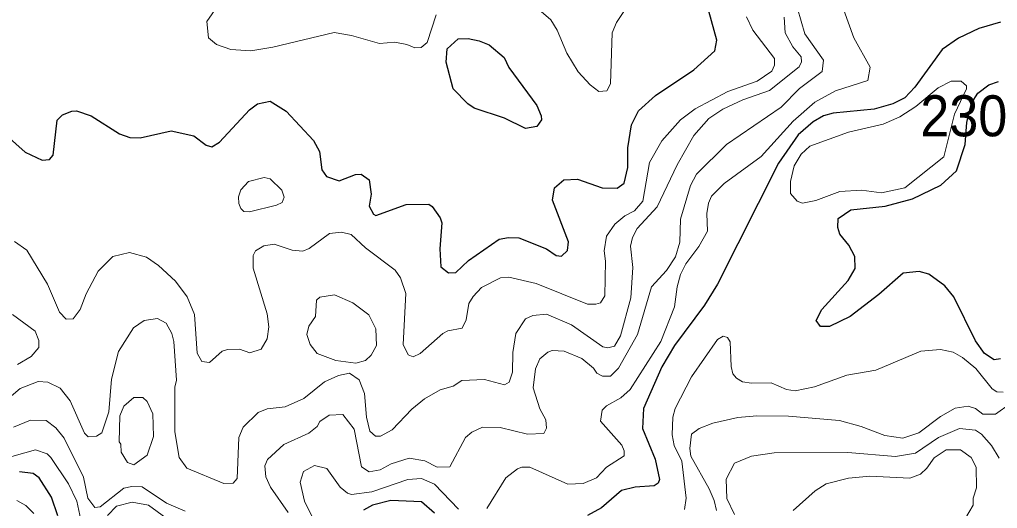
# Model space of a CAD drawing. Extents: x 673.6 to 698.9, y 7012 to 7040.1.
# Drawn here: x 675.914 to 677.82, y 7019.277 to 7020.23 of the extents above; entities that cross this region are included whole.
import ezdxf

# ---------------------------------------------------------------- set-up
doc = ezdxf.new("R2010")
doc.units = 0
doc.header["$LTSCALE"] = 0.032
doc.layers.add('1', color=7, linetype='Continuous', lineweight=25)
doc.layers.add('2', color=7, linetype='Continuous', lineweight=13)
doc.layers.add('21', color=7, linetype='Continuous')

msp = doc.modelspace()

# ---------------------------------------------------------------- linework, layer by layer
at = {"layer": '1'}
for points in [[(675.8758, 7020.0145), (675.9248, 7019.9712), (675.9575, 7019.9554), (675.9719, 7019.9572), (675.9792, 7019.9655), (675.9867, 7020.0339), (675.9975, 7020.0441), (676.0155, 7020.0515), (676.0249, 7020.052), (676.053, 7020.0418), (676.1087, 7020.007), (676.1289, 7019.9998), (676.149, 7019.999), (676.2094, 7020.0128), (676.2531, 7020.0033), (676.2776, 7019.985), (676.2883, 7019.9819), (676.3031, 7019.9908), (676.3619, 7020.0541), (676.3775, 7020.0656), (676.4023, 7020.0704), (676.4335, 7020.051), (676.4864, 7019.994), (676.4986, 7019.9727), (676.5026, 7019.9366), (676.5117, 7019.9241), (676.5365, 7019.9153), (676.5686, 7019.9279), (676.5797, 7019.9282), (676.5952, 7019.9172), (676.599, 7019.8894), (676.595, 7019.8659), (676.6037, 7019.8503), (676.6081, 7019.8479), (676.6672, 7019.8691), (676.7112, 7019.8699), (676.7178, 7019.8653), (676.7335, 7019.8431), (676.737, 7019.8334), (676.733, 7019.7829), (676.7346, 7019.748), (676.7499, 7019.7363), (676.7641, 7019.7369), (676.7889, 7019.76), (676.8483, 7019.8018), (676.8669, 7019.805), (676.887, 7019.8041), (676.9411, 7019.7827), (676.9594, 7019.7699), (676.9701, 7019.7686), (676.9818, 7019.7797), (676.9834, 7019.7962), (676.9526, 7019.8775), (676.9566, 7019.9019), (676.9744, 7019.9176), (677.0013, 7019.9184), (677.0493, 7019.902), (677.0783, 7019.9014), (677.0925, 7019.9108), (677.0994, 7019.9414), (677.0996, 7019.98), (677.1066, 7020.0248), (677.1202, 7020.0518), (677.1533, 7020.0817), (677.2281, 7020.1318), (677.2692, 7020.1688), (677.2727, 7020.1896), (677.2573, 7020.2463)], [(677.826, 7020.2247), (677.7836, 7020.2124), (677.7438, 7020.1932), (677.7123, 7020.1713), (677.6588, 7020.0983), (677.6393, 7020.0774), (677.6159, 7020.0654), (677.5794, 7020.055), (677.4996, 7020.0474), (677.4808, 7020.0419), (677.4607, 7020.0307), (677.4312, 7020.0052), (677.3929, 7019.95), (677.2741, 7019.7137), (677.2485, 7019.6727), (677.1904, 7019.5943), (677.1656, 7019.5527), (677.1299, 7019.4713), (677.1282, 7019.4324), (677.1528, 7019.3727), (677.1609, 7019.333)], [(677.8258, 7019.5682), (677.8132, 7019.5662), (677.7945, 7019.5785), (677.7772, 7019.6032), (677.7351, 7019.6891), (677.7172, 7019.7106), (677.6861, 7019.7334), (677.6672, 7019.7384), (677.6357, 7019.7357), (677.5887, 7019.6937), (677.533, 7019.6512), (677.4923, 7019.6311), (677.4747, 7019.6313), (677.4662, 7019.6432), (677.4777, 7019.6647), (677.5287, 7019.7212), (677.5423, 7019.7446), (677.5421, 7019.7676), (677.5302, 7019.7899), (677.5128, 7019.8117), (677.5087, 7019.8247), (677.5096, 7019.8418), (677.5338, 7019.859), (677.6009, 7019.866), (677.6542, 7019.8801), (677.7094, 7019.9069), (677.7397, 7019.9351), (677.757, 7019.9864), (677.7602, 7020.0289), (677.7689, 7020.0671), (677.7818, 7020.0863), (677.8029, 7020.1027), (677.8221, 7020.1091)], [(675.9884, 7019.262), (675.9761, 7019.2988), (675.9517, 7019.3362), (675.9399, 7019.345), (675.9136, 7019.3481)], [(677.1609, 7019.333), (677.1585, 7019.326), (677.1506, 7019.3208), (677.1135, 7019.3185), (677.0873, 7019.3116), (677.0479, 7019.2777)], [(676.7224, 7019.2672), (676.697, 7019.2895), (676.6376, 7019.2921), (676.6016, 7019.2832), (676.5844, 7019.2735)], [(677.0479, 7019.2777), (677.0208, 7019.2628)]]:
    msp.add_lwpolyline(points, dxfattribs=at)
msp.add_lwpolyline([(676.7995, 7020.0573), (676.7875, 7020.0655), (676.7588, 7020.0945), (676.7453, 7020.1465), (676.7469, 7020.1728), (676.7683, 7020.1919), (676.788, 7020.1928), (676.8097, 7020.1886), (676.8291, 7020.1805), (676.8583, 7020.1561), (676.8671, 7020.1366), (676.9221, 7020.0623), (676.9306, 7020.0424), (676.9308, 7020.0343), (676.9218, 7020.0213), (676.8998, 7020.0172), (676.859, 7020.0377)], close=True, dxfattribs=at)
at = {"layer": '2'}
for points in [[(676.3647, 7020.1691), (676.3256, 7020.1715), (676.2976, 7020.1809), (676.2818, 7020.1939), (676.2787, 7020.2257), (676.2993, 7020.2556)], [(677.4298, 7020.2513), (677.4441, 7020.202), (677.4807, 7020.1506), (677.4783, 7020.1283), (677.4337, 7020.0957), (677.3985, 7020.059), (677.2915, 7019.9862), (677.2331, 7019.9287), (677.2216, 7019.9062), (677.2021, 7019.8408), (677.2004, 7019.7961), (677.1923, 7019.7675), (677.1748, 7019.7409), (677.1452, 7019.7088), (677.1183, 7019.6161), (677.0813, 7019.5503), (677.0656, 7019.5345), (677.0499, 7019.5344), (677.0388, 7019.5403), (677.0321, 7019.55), (677.0095, 7019.5693), (676.975, 7019.5832), (676.952, 7019.5846), (676.9433, 7019.5814), (676.9279, 7019.5685), (676.9192, 7019.5491), (676.9146, 7019.5119), (676.9279, 7019.4706), (676.9393, 7019.4493), (676.9408, 7019.4335), (676.9356, 7019.4228), (676.904, 7019.4213), (676.8504, 7019.4343), (676.816, 7019.4351), (676.7952, 7019.4257), (676.7829, 7019.4151), (676.7524, 7019.3581), (676.7275, 7019.3574), (676.7038, 7019.3695), (676.673, 7019.3744), (676.6381, 7019.3636), (676.6163, 7019.352), (676.5953, 7019.3482), (676.5803, 7019.358), (676.5659, 7019.431), (676.5439, 7019.4597), (676.5174, 7019.4588), (676.499, 7019.4461), (676.494, 7019.4365), (676.4775, 7019.4232), (676.4287, 7019.4011), (676.3971, 7019.3721), (676.392, 7019.3597), (676.3935, 7019.3386), (676.4031, 7019.3179), (676.4373, 7019.2689)], [(677.0915, 7020.2454), (677.0771, 7020.2238), (677.0691, 7020.204), (677.0657, 7020.1042), (677.0584, 7020.0908), (677.0429, 7020.0895), (677.026, 7020.1027), (677.0022, 7020.1281), (676.9806, 7020.1642), (676.9613, 7020.2093), (676.949, 7020.229), (676.9215, 7020.2535)], [(675.8584, 7019.4632), (675.9146, 7019.5107), (675.9502, 7019.5239), (675.9687, 7019.5229), (675.9931, 7019.511), (676.0124, 7019.4866), (676.0405, 7019.4237), (676.0477, 7019.4162), (676.0635, 7019.4174), (676.0738, 7019.424), (676.0878, 7019.4652), (676.0927, 7019.5286), (676.1066, 7019.5828), (676.1358, 7019.6285), (676.1567, 7019.6429), (676.1826, 7019.647), (676.1994, 7019.6381), (676.2102, 7019.6176), (676.2142, 7019.6019), (676.2194, 7019.5268), (676.2161, 7019.513), (676.2161, 7019.4259), (676.2248, 7019.376), (676.2394, 7019.3553), (676.3119, 7019.3255), (676.3301, 7019.3257), (676.3376, 7019.3353), (676.3408, 7019.4149), (676.3498, 7019.4349), (676.3787, 7019.4638), (676.3965, 7019.4712), (676.4317, 7019.4748), (676.4675, 7019.4912), (676.508, 7019.5235), (676.5356, 7019.5357), (676.5567, 7019.5404), (676.5758, 7019.5273), (676.5858, 7019.5009), (676.59, 7019.4546), (676.5965, 7019.4274), (676.6074, 7019.4173), (676.6174, 7019.4178), (676.6402, 7019.4297), (676.6784, 7019.4703), (676.7033, 7019.4902), (676.7334, 7019.5082), (676.7589, 7019.5153), (676.776, 7019.5264), (676.8201, 7019.5281), (676.8586, 7019.5174), (676.8683, 7019.5231), (676.8743, 7019.5427), (676.8752, 7019.5805), (676.8809, 7019.6176), (676.8996, 7019.6462), (676.9142, 7019.6528), (676.9405, 7019.6554), (676.9895, 7019.6344), (677.0506, 7019.5915), (677.0602, 7019.5897), (677.0731, 7019.5931), (677.0849, 7019.6133), (677.1051, 7019.687), (677.1093, 7019.7466), (677.1044, 7019.788), (677.1084, 7019.805), (677.1176, 7019.8222), (677.1563, 7019.8645), (677.1957, 7019.9466), (677.2282, 7020.0035), (677.2575, 7020.037), (677.2845, 7020.0552), (677.3234, 7020.0736), (677.3756, 7020.0917), (677.4336, 7020.1376), (677.4378, 7020.1471), (677.4371, 7020.1574), (677.4212, 7020.1764), (677.4061, 7020.204), (677.4043, 7020.2345)], [(677.3306, 7020.2349), (677.3431, 7020.2088), (677.3851, 7020.1536), (677.3853, 7020.1406), (677.3801, 7020.1289), (677.3517, 7020.1098), (677.2945, 7020.0895), (677.2304, 7020.0558), (677.2019, 7020.034), (677.1656, 7019.9934), (677.1413, 7019.9509), (677.1288, 7019.8755), (677.1125, 7019.8569), (677.0937, 7019.8469), (677.0742, 7019.8307), (677.0578, 7019.8076), (677.0535, 7019.7791), (677.0558, 7019.7585), (677.0542, 7019.6913), (677.0459, 7019.6777), (677.0369, 7019.6747), (677.021, 7019.6752), (676.9208, 7019.7155), (676.8673, 7019.7276), (676.8508, 7019.7261), (676.8142, 7019.7075), (676.7978, 7019.6901), (676.7897, 7019.6763), (676.7842, 7019.6441), (676.7763, 7019.6281), (676.7486, 7019.623), (676.7386, 7019.6178), (676.6947, 7019.5786), (676.6812, 7019.5725), (676.6711, 7019.5759), (676.6615, 7019.596), (676.6664, 7019.6957), (676.6563, 7019.7264), (676.6459, 7019.7414), (676.5877, 7019.785), (676.5601, 7019.8109), (676.5414, 7019.8156), (676.5181, 7019.813), (676.478, 7019.7833), (676.4661, 7019.778), (676.4452, 7019.7802), (676.41, 7019.7919), (676.3899, 7019.7884), (676.3733, 7019.7789), (676.369, 7019.7696), (676.3691, 7019.7451), (676.396, 7019.6558), (676.3993, 7019.6307), (676.396, 7019.6073), (676.3846, 7019.5875), (676.3622, 7019.5798), (676.3426, 7019.5872), (676.319, 7019.5865), (676.3084, 7019.5832), (676.2842, 7019.561), (676.2692, 7019.5629), (676.2598, 7019.5791), (676.2545, 7019.6546), (676.2403, 7019.689)], [(676.7256, 7020.2387), (676.7083, 7020.185), (676.6965, 7020.1755), (676.6839, 7020.1749), (676.6688, 7020.1811), (676.6454, 7020.1854)], [(677.4637, 7020.0687), (677.5042, 7020.0908), (677.5669, 7020.1113), (677.5717, 7020.1371), (677.5398, 7020.1944), (677.5201, 7020.2482)], [(676.6454, 7020.1854), (676.6151, 7020.1831), (676.5605, 7020.1988), (676.527, 7020.2043), (676.4071, 7020.1757), (676.3647, 7020.1691)], [(676.8247, 7019.2766), (676.8612, 7019.3366), (676.8841, 7019.3538), (676.8928, 7019.357), (676.9084, 7019.3571), (676.9822, 7019.3239), (677.0121, 7019.3253), (677.0382, 7019.3363), (677.0578, 7019.3572), (677.092, 7019.379), (677.092, 7019.3889), (677.0877, 7019.3998), (677.0463, 7019.4471), (677.0494, 7019.4681), (677.058, 7019.477), (677.0857, 7019.4922), (677.1038, 7019.5086), (677.1639, 7019.6019), (677.1902, 7019.6698), (677.1953, 7019.7086), (677.2023, 7019.733), (677.2127, 7019.7537), (677.238, 7019.7876), (677.2544, 7019.8175), (677.2532, 7019.8514), (677.2563, 7019.8721), (677.2623, 7019.8854), (677.2874, 7019.9099), (677.3594, 7019.9631), (677.4218, 7020.032), (677.4637, 7020.0687)], [(676.0956, 7019.7678), (676.0668, 7019.7393), (676.0436, 7019.6952), (676.0317, 7019.6647), (676.018, 7019.6465), (676.0044, 7019.6456), (675.9914, 7019.6594), (675.9682, 7019.714), (675.9279, 7019.78), (675.9041, 7019.7973)], [(676.2403, 7019.689), (676.2174, 7019.7198), (676.1842, 7019.7505), (676.1609, 7019.7663), (676.1281, 7019.7754), (676.0956, 7019.7678)], [(675.8998, 7019.6546), (675.9439, 7019.6225), (675.9514, 7019.6042), (675.9515, 7019.5905), (675.9364, 7019.573), (675.9098, 7019.5571)], [(677.2099, 7019.2745), (677.2129, 7019.2967), (677.2046, 7019.3691), (677.1899, 7019.3995), (677.1858, 7019.4205), (677.1873, 7019.4549), (677.1916, 7019.4716), (677.2234, 7019.5335), (677.2742, 7019.6059), (677.2853, 7019.6127), (677.2936, 7019.61), (677.299, 7019.6014), (677.3008, 7019.5532), (677.3043, 7019.5394), (677.3113, 7019.5305), (677.3228, 7019.5238)], [(677.4629, 7019.5135), (677.5262, 7019.5363), (677.5828, 7019.5466), (677.6705, 7019.5831), (677.709, 7019.5864), (677.7333, 7019.5813), (677.7517, 7019.5712), (677.7779, 7019.5497), (677.8093, 7019.5099), (677.8184, 7019.5042), (677.8312, 7019.5035)], [(677.3228, 7019.5238), (677.3406, 7019.5208), (677.3788, 7019.5214), (677.4087, 7019.5087), (677.4252, 7019.5059), (677.4629, 7019.5135)], [(677.7626, 7019.4763), (677.7371, 7019.4724), (677.7086, 7019.4559), (677.6663, 7019.4242), (677.6352, 7019.4139), (677.6004, 7019.4191), (677.5542, 7019.4367), (677.5119, 7019.4482), (677.4125, 7019.4565), (677.3509, 7019.4574), (677.3136, 7019.4541), (677.2647, 7019.4432), (677.2384, 7019.4327), (677.2236, 7019.4212), (677.2201, 7019.3937), (677.222, 7019.3786), (677.258, 7019.3152), (677.2679, 7019.2922), (677.2724, 7019.2726)], [(677.861, 7019.4871), (677.8451, 7019.4813), (677.8161, 7019.4607), (677.791, 7019.4604), (677.7773, 7019.4713), (677.7626, 7019.4763)], [(676.2365, 7019.2714), (676.2004, 7019.287), (676.1529, 7019.3191), (676.1326, 7019.3194), (676.1169, 7019.316), (676.0708, 7019.2797), (676.0606, 7019.2785), (676.0468, 7019.297), (676.0386, 7019.3378), (676.0009, 7019.4135), (675.9846, 7019.4341), (675.9654, 7019.4483), (675.935, 7019.4491), (675.9018, 7019.4352)], [(677.3073, 7019.265), (677.2926, 7019.2958), (677.2909, 7019.334), (677.3073, 7019.3649), (677.3402, 7019.3785), (677.3843, 7019.385), (677.528, 7019.386), (677.6209, 7019.3777), (677.6601, 7019.3845), (677.7047, 7019.4153), (677.7458, 7019.4326), (677.7771, 7019.4295), (677.7887, 7019.4214), (677.8081, 7019.3997), (677.8234, 7019.3744)], [(675.8779, 7019.372), (675.9446, 7019.3909), (675.9673, 7019.3832), (675.9748, 7019.3763), (676.0091, 7019.3248), (676.0252, 7019.291), (676.0392, 7019.2269)], [(677.7473, 7019.2399), (677.7723, 7019.283), (677.7725, 7019.2965), (677.7792, 7019.3171), (677.7782, 7019.3572), (677.7683, 7019.376), (677.7476, 7019.3909), (677.7198, 7019.3908), (677.6965, 7019.3756), (677.6823, 7019.3549), (677.6696, 7019.3437), (677.6489, 7019.3357), (677.5712, 7019.3399), (677.5296, 7019.3358), (677.4859, 7019.3246), (677.4642, 7019.3111), (677.4213, 7019.273)], [(676.4882, 7019.2528), (676.4691, 7019.291), (676.4609, 7019.328), (676.4672, 7019.3486), (676.4888, 7019.3604), (676.5124, 7019.3544), (676.5384, 7019.3183), (676.5528, 7019.3062), (676.5609, 7019.3041), (676.6003, 7019.3094), (676.6708, 7019.3332), (676.6972, 7019.3349), (676.7224, 7019.3239), (676.769, 7019.2752)], [(675.9084, 7019.2923), (675.9261, 7019.2825), (675.9412, 7019.2669)], [(676.0848, 7019.2629), (676.1026, 7019.2814), (676.1331, 7019.2888), (676.165, 7019.2831), (676.199, 7019.2582)]]:
    msp.add_lwpolyline(points, dxfattribs=at)
for points in [[(677.715, 7019.9622), (677.6393, 7019.9015), (677.5936, 7019.8922), (677.5546, 7019.8971), (677.5128, 7019.8945), (677.4661, 7019.8771), (677.44, 7019.8716), (677.4297, 7019.8757), (677.4166, 7019.8908), (677.4167, 7019.9141), (677.4234, 7019.9449), (677.4369, 7019.9674), (677.4542, 7019.9831), (677.5293, 7020.01), (677.5973, 7020.0258), (677.6297, 7020.0402), (677.6607, 7020.0606), (677.7045, 7020.0969), (677.7295, 7020.1099), (677.7493, 7020.1097), (677.7592, 7020.1007), (677.7593, 7020.0946), (677.7362, 7020.0454)], [(676.4021, 7019.9193), (676.4247, 7019.897), (676.4296, 7019.8833), (676.4255, 7019.8734), (676.4143, 7019.8679), (676.362, 7019.8551), (676.3508, 7019.8553), (676.345, 7019.8616), (676.341, 7019.8711), (676.3405, 7019.884), (676.3447, 7019.8976), (676.3597, 7019.9138), (676.3902, 7019.9217)], [(676.5943, 7019.6541), (676.5634, 7019.6773), (676.5276, 7019.6931), (676.4991, 7019.6884), (676.4926, 7019.6827), (676.4905, 7019.6509), (676.4773, 7019.632), (676.4734, 7019.6157), (676.4799, 7019.5964), (676.4936, 7019.5788), (676.5303, 7019.565), (676.5691, 7019.5602), (676.5879, 7019.565), (676.5991, 7019.5758), (676.6095, 7019.5943), (676.6079, 7019.6266)], [(676.1365, 7019.4932), (676.1537, 7019.493), (676.1626, 7019.4853), (676.1733, 7019.4612), (676.175, 7019.4169), (676.1625, 7019.3803), (676.1363, 7019.3614), (676.1243, 7019.3663), (676.1116, 7019.3863), (676.1108, 7019.4023), (676.1076, 7019.4063), (676.1093, 7019.4571), (676.1167, 7019.4762)]]:
    msp.add_lwpolyline(points, close=True, dxfattribs=at)

# ---------------------------------------------------------------- texts
at = {"layer": '21', "width": 0.95}
msp.add_text('230', height=0.08, dxfattribs=at).set_placement((677.6694, 7020.0022))

doc.saveas('drawing.dxf')
